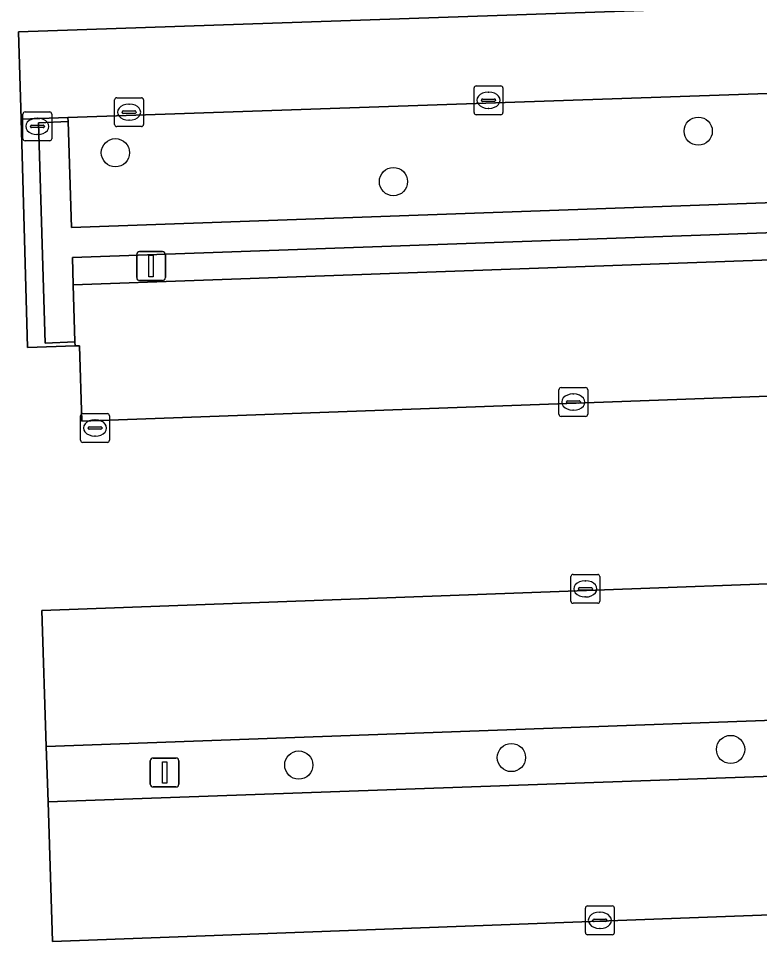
# Model space of a CAD drawing. Extents: x 160554 to 161248, y 385329 to 386506.
# Drawn here: x 160798.32 to 160823.99, y 386193.7 to 386225.67 of the extents above; entities that cross this region are included whole.
import ezdxf

# ---------------------------------------------------------------- set-up
doc = ezdxf.new("R2010")
doc.units = 0
for name, color, linetype in [('IMGEO_Boom', 7, 'Continuous'), ('IMGEO_Groenvoorziening', 7, 'Continuous'), ('IMGEO_Kolk', 7, 'Continuous'), ('IMGEO_Lichtmast', 7, 'Continuous'), ('IMGEO_Muur', 7, 'Continuous'), ('IMGEO_Parkeervlak_open', 7, 'Continuous'), ('IMGEO_Rijbaan_lokaal_open', 7, 'Continuous'), ('IMGEO_Terreindeel_halfverhard', 7, 'Continuous'), ('IMGEO_Voetpad_open', 7, 'Continuous')]:
    doc.layers.add(name, color=color, linetype=linetype)

msp = doc.modelspace()

# ---------------------------------------------------------------- linework, layer by layer
at = {"layer": 'IMGEO_Boom'}
for centre in [(160821.867, 386221.77), (160801.683, 386221.023), (160811.313, 386220.022), (160822.989, 386200.351), (160808.034, 386199.811), (160815.398, 386200.071)]:
    msp.add_circle(centre, 0.489, dxfattribs=at)
at = {"layer": 'IMGEO_Groenvoorziening'}
msp.add_lwpolyline([(160845.467, 386223.638), (160846.5, 386223.693), (160846.495, 386223.835), (160800.038, 386222.239), (160800.042, 386222.106), (160800.166, 386218.435), (160845.618, 386220.053)], close=True, dxfattribs=at)
at = {"layer": 'IMGEO_Kolk'}
for p, q in [((160814.177, 386223.34), (160815.029, 386223.34)), ((160814.102, 386222.414), (160814.102, 386223.266)), ((160814.59, 386223.12), (160814.615, 386223.12)), ((160815.103, 386223.266), (160815.103, 386222.414)), ((160801.655, 386222.002), (160801.655, 386222.854)), ((160801.73, 386222.928), (160802.582, 386222.928)), ((160802.143, 386222.708), (160802.168, 386222.708)), ((160802.656, 386222.854), (160802.656, 386222.002)), ((160814.361, 386222.834), (160814.361, 386222.846)), ((160814.799, 386222.797), (160814.401, 386222.797)), ((160814.404, 386222.883), (160814.802, 386222.883)), ((160814.845, 386222.846), (160814.845, 386222.834)), ((160798.478, 386221.51), (160798.478, 386222.362)), ((160798.553, 386222.436), (160799.405, 386222.436)), ((160799.479, 386222.362), (160799.479, 386221.51)), ((160801.914, 386222.422), (160801.914, 386222.434)), ((160802.352, 386222.385), (160801.954, 386222.385)), ((160801.957, 386222.471), (160802.355, 386222.471)), ((160802.398, 386222.434), (160802.398, 386222.422)), ((160815.029, 386222.34), (160814.177, 386222.34)), ((160814.613, 386222.56), (160814.588, 386222.56)), ((160798.966, 386222.216), (160798.991, 386222.216)), ((160802.166, 386222.148), (160802.141, 386222.148)), ((160798.737, 386221.93), (160798.737, 386221.942)), ((160799.175, 386221.893), (160798.777, 386221.893)), ((160798.78, 386221.979), (160799.178, 386221.979)), ((160799.221, 386221.942), (160799.221, 386221.93)), ((160802.582, 386221.928), (160801.73, 386221.928)), ((160799.405, 386221.436), (160798.553, 386221.436)), ((160798.989, 386221.656), (160798.964, 386221.656)), ((160817.042, 386211.961), (160817.042, 386212.813)), ((160817.117, 386212.887), (160817.969, 386212.887)), ((160818.043, 386212.813), (160818.043, 386211.961)), ((160817.344, 386212.43), (160817.742, 386212.43)), ((160817.53, 386212.667), (160817.555, 386212.667)), ((160817.301, 386212.381), (160817.301, 386212.393)), ((160817.739, 386212.344), (160817.341, 386212.344)), ((160817.553, 386212.107), (160817.528, 386212.107)), ((160817.785, 386212.393), (160817.785, 386212.381)), ((160800.476, 386211.061), (160800.476, 386211.913)), ((160800.551, 386211.987), (160801.403, 386211.987)), ((160801.477, 386211.913), (160801.477, 386211.061)), ((160817.969, 386211.887), (160817.117, 386211.887)), ((160800.735, 386211.481), (160800.735, 386211.493)), ((160800.778, 386211.53), (160801.176, 386211.53)), ((160800.964, 386211.767), (160800.989, 386211.767)), ((160801.219, 386211.493), (160801.219, 386211.481)), ((160801.173, 386211.444), (160800.775, 386211.444)), ((160800.987, 386211.207), (160800.962, 386211.207)), ((160801.403, 386210.987), (160800.551, 386210.987)), ((160817.458, 386205.488), (160817.458, 386206.34)), ((160817.533, 386206.414), (160818.385, 386206.414)), ((160818.459, 386206.34), (160818.459, 386205.488)), ((160817.946, 386206.194), (160817.971, 386206.194)), ((160817.717, 386205.908), (160817.717, 386205.92)), ((160818.155, 386205.871), (160817.757, 386205.871)), ((160817.76, 386205.957), (160818.158, 386205.957)), ((160818.201, 386205.92), (160818.201, 386205.908)), ((160818.385, 386205.414), (160817.533, 386205.414)), ((160817.969, 386205.634), (160817.944, 386205.634)), ((160817.961, 386194.006), (160817.961, 386194.858)), ((160818.036, 386194.932), (160818.888, 386194.932)), ((160818.962, 386194.858), (160818.962, 386194.006)), ((160818.449, 386194.712), (160818.474, 386194.712)), ((160818.22, 386194.426), (160818.22, 386194.438)), ((160818.658, 386194.389), (160818.26, 386194.389)), ((160818.263, 386194.475), (160818.661, 386194.475)), ((160818.704, 386194.438), (160818.704, 386194.426)), ((160818.888, 386193.932), (160818.036, 386193.932)), ((160818.472, 386194.152), (160818.447, 386194.152))]:
    msp.add_line(p, q, dxfattribs=at)
for points in [[(160814.177, 386223.34), (160815.029, 386223.34)], [(160814.102, 386222.414), (160814.102, 386223.266)], [(160815.103, 386223.266), (160815.103, 386222.414)], [(160801.655, 386222.002), (160801.655, 386222.854)], [(160801.73, 386222.928), (160802.582, 386222.928)], [(160802.656, 386222.854), (160802.656, 386222.002)], [(160798.478, 386221.51), (160798.478, 386222.362)], [(160798.553, 386222.436), (160799.405, 386222.436)], [(160799.479, 386222.362), (160799.479, 386221.51)], [(160815.029, 386222.34), (160814.177, 386222.34)], [(160802.582, 386221.928), (160801.73, 386221.928)], [(160799.405, 386221.436), (160798.553, 386221.436)], [(160817.042, 386211.961), (160817.042, 386212.813)], [(160817.117, 386212.887), (160817.969, 386212.887)], [(160818.043, 386212.813), (160818.043, 386211.961)], [(160800.476, 386211.061), (160800.476, 386211.913)], [(160800.551, 386211.987), (160801.403, 386211.987)], [(160801.477, 386211.913), (160801.477, 386211.061)], [(160817.969, 386211.887), (160817.117, 386211.887)], [(160801.403, 386210.987), (160800.551, 386210.987)], [(160817.458, 386205.488), (160817.458, 386206.34)], [(160817.533, 386206.414), (160818.385, 386206.414)], [(160818.459, 386206.34), (160818.459, 386205.488)], [(160818.385, 386205.414), (160817.533, 386205.414)], [(160817.961, 386194.006), (160817.961, 386194.858)], [(160818.036, 386194.932), (160818.888, 386194.932)], [(160818.962, 386194.858), (160818.962, 386194.006)], [(160818.888, 386193.932), (160818.036, 386193.932)]]:
    msp.add_lwpolyline(points, dxfattribs=at)
for centre, radius, start, end in [((160814.179, 386223.264), 0.0765, 91.552, 178.448), ((160814.179, 386223.264), 0.0765, 91.552, 178.448), ((160815.027, 386223.264), 0.0765, 1.552, 88.448), ((160815.027, 386223.264), 0.0765, 1.552, 88.448), ((160801.732, 386222.852), 0.0765, 91.552, 178.448), ((160801.732, 386222.852), 0.0765, 91.552, 178.448), ((160802.58, 386222.852), 0.0765, 1.552, 88.448), ((160802.58, 386222.852), 0.0765, 1.552, 88.448), ((160814.401, 386222.843), 0.0403, 85.8775, 175.7526), ((160814.398, 386222.833), 0.0366, 178.938, 274.7102), ((160814.802, 386222.84), 0.043, 264.8664, 352.4533), ((160814.806, 386222.845), 0.0386, 1.7309, 96.639), ((160798.555, 386222.36), 0.0765, 91.552, 178.448), ((160798.555, 386222.36), 0.0765, 91.552, 178.448), ((160799.403, 386222.36), 0.0765, 1.552, 88.448), ((160799.403, 386222.36), 0.0765, 1.552, 88.448), ((160801.954, 386222.431), 0.0403, 85.8775, 175.7526), ((160801.951, 386222.421), 0.0366, 178.938, 274.7102), ((160802.355, 386222.428), 0.043, 264.8664, 352.4533), ((160802.359, 386222.433), 0.0386, 1.7309, 96.639), ((160814.179, 386222.416), 0.0765, 181.552, 268.448), ((160814.179, 386222.416), 0.0765, 181.552, 268.448), ((160815.027, 386222.416), 0.0765, 271.552, 358.448), ((160815.027, 386222.416), 0.0765, 271.552, 358.448), ((160798.777, 386221.939), 0.0403, 85.8775, 175.7526), ((160798.774, 386221.929), 0.0366, 178.938, 274.7102), ((160799.178, 386221.936), 0.043, 264.8664, 352.4533), ((160799.182, 386221.941), 0.0386, 1.7309, 96.639), ((160801.732, 386222.004), 0.0765, 181.552, 268.448), ((160801.732, 386222.004), 0.0765, 181.552, 268.448), ((160802.58, 386222.004), 0.0765, 271.552, 358.448), ((160802.58, 386222.004), 0.0765, 271.552, 358.448), ((160798.555, 386221.512), 0.0765, 181.552, 268.448), ((160798.555, 386221.512), 0.0765, 181.552, 268.448), ((160799.403, 386221.512), 0.0765, 271.552, 358.448), ((160799.403, 386221.512), 0.0765, 271.552, 358.448), ((160817.119, 386212.811), 0.0765, 91.552, 178.448), ((160817.119, 386212.811), 0.0765, 91.552, 178.448), ((160817.967, 386212.811), 0.0765, 1.552, 88.448), ((160817.967, 386212.811), 0.0765, 1.552, 88.448), ((160817.341, 386212.39), 0.0403, 85.8775, 175.7526), ((160817.746, 386212.392), 0.0386, 1.7309, 96.639), ((160817.338, 386212.38), 0.0366, 178.938, 274.7102), ((160817.742, 386212.387), 0.043, 264.8664, 352.4533), ((160800.553, 386211.911), 0.0765, 91.552, 178.448), ((160800.553, 386211.911), 0.0765, 91.552, 178.448), ((160801.401, 386211.911), 0.0765, 1.552, 88.448), ((160801.401, 386211.911), 0.0765, 1.552, 88.448), ((160817.119, 386211.963), 0.0765, 181.552, 268.448), ((160817.119, 386211.963), 0.0765, 181.552, 268.448), ((160817.967, 386211.963), 0.0765, 271.552, 358.448), ((160817.967, 386211.963), 0.0765, 271.552, 358.448), ((160800.775, 386211.49), 0.0403, 85.8775, 175.7526), ((160800.772, 386211.48), 0.0366, 178.938, 274.7102), ((160801.176, 386211.487), 0.043, 264.8664, 352.4533), ((160801.18, 386211.492), 0.0386, 1.7309, 96.639), ((160800.553, 386211.063), 0.0765, 181.552, 268.448), ((160800.553, 386211.063), 0.0765, 181.552, 268.448), ((160801.401, 386211.063), 0.0765, 271.552, 358.448), ((160801.401, 386211.063), 0.0765, 271.552, 358.448), ((160817.535, 386206.338), 0.0765, 91.552, 178.448), ((160817.535, 386206.338), 0.0765, 91.552, 178.448), ((160818.383, 386206.338), 0.0765, 1.552, 88.448), ((160818.383, 386206.338), 0.0765, 1.552, 88.448), ((160817.757, 386205.917), 0.0403, 85.8775, 175.7526), ((160817.754, 386205.907), 0.0366, 178.938, 274.7102), ((160818.158, 386205.914), 0.043, 264.8664, 352.4533), ((160818.162, 386205.919), 0.0386, 1.7309, 96.639), ((160817.535, 386205.49), 0.0765, 181.552, 268.448), ((160817.535, 386205.49), 0.0765, 181.552, 268.448), ((160818.383, 386205.49), 0.0765, 271.552, 358.448), ((160818.383, 386205.49), 0.0765, 271.552, 358.448), ((160818.038, 386194.856), 0.0765, 91.552, 178.448), ((160818.038, 386194.856), 0.0765, 91.552, 178.448), ((160818.886, 386194.856), 0.0765, 1.552, 88.448), ((160818.886, 386194.856), 0.0765, 1.552, 88.448), ((160818.26, 386194.435), 0.0403, 85.8775, 175.7526), ((160818.257, 386194.425), 0.0366, 178.938, 274.7102), ((160818.661, 386194.432), 0.043, 264.8664, 352.4533), ((160818.665, 386194.437), 0.0386, 1.7309, 96.639), ((160818.038, 386194.008), 0.0765, 181.552, 268.448), ((160818.038, 386194.008), 0.0765, 181.552, 268.448), ((160818.886, 386194.008), 0.0765, 271.552, 358.448), ((160818.886, 386194.008), 0.0765, 271.552, 358.448)]:
    msp.add_arc(centre, radius, start, end, dxfattribs=at)
for centre, major_axis, ratio, start_param, end_param in [((160814.589, 386222.84), (-0.387, 0.002), 0.722429, 4.712389, 7.853982), ((160814.614, 386222.84), (-0.39, 0.002), 0.717154, 1.570796, 4.712389), ((160802.142, 386222.428), (-0.387, 0.002), 0.722429, 4.712389, 7.853982), ((160802.167, 386222.428), (-0.39, 0.002), 0.717154, 1.570796, 4.712389), ((160798.965, 386221.936), (-0.387, 0.002), 0.722429, 4.712389, 7.853982), ((160798.99, 386221.936), (-0.39, 0.002), 0.717154, 1.570796, 4.712389), ((160817.529, 386212.387), (-0.387, 0.002), 0.722429, 4.712389, 7.853982), ((160817.554, 386212.387), (-0.39, 0.002), 0.717154, 1.570796, 4.712389), ((160800.963, 386211.487), (-0.387, 0.002), 0.722429, 4.712389, 7.853982), ((160800.988, 386211.487), (-0.39, 0.002), 0.717154, 1.570796, 4.712389), ((160817.945, 386205.914), (-0.387, 0.002), 0.722429, 4.712389, 7.853982), ((160817.97, 386205.914), (-0.39, 0.002), 0.717154, 1.570796, 4.712389), ((160818.448, 386194.432), (-0.387, 0.002), 0.722429, 4.712389, 7.853982), ((160818.473, 386194.432), (-0.39, 0.002), 0.717154, 1.570796, 4.712389)]:
    msp.add_ellipse(centre, major_axis=major_axis, ratio=ratio, start_param=start_param, end_param=end_param, dxfattribs=at)
at = {"layer": 'IMGEO_Lichtmast'}
for p, q in [((160802.521, 386217.596), (160803.311, 386217.596)), ((160803.311, 386217.596), (160802.521, 386217.596)), ((160802.421, 386216.696), (160802.421, 386217.496)), ((160802.421, 386217.496), (160802.421, 386216.696)), ((160803.411, 386217.496), (160803.411, 386216.696)), ((160803.411, 386216.696), (160803.411, 386217.496)), ((160803.311, 386216.596), (160802.521, 386216.596)), ((160802.521, 386216.596), (160803.311, 386216.596)), ((160802.89, 386199.153), (160802.89, 386199.953)), ((160802.89, 386199.953), (160802.89, 386199.153)), ((160802.99, 386200.053), (160803.78, 386200.053)), ((160803.78, 386200.053), (160802.99, 386200.053)), ((160803.88, 386199.953), (160803.88, 386199.153)), ((160803.88, 386199.153), (160803.88, 386199.953)), ((160803.78, 386199.053), (160802.99, 386199.053)), ((160802.99, 386199.053), (160803.78, 386199.053))]:
    msp.add_line(p, q, dxfattribs=at)
for points in [[(160802.841, 386217.471), (160802.991, 386217.471), (160802.991, 386216.721), (160802.841, 386216.721), (160802.841, 386217.471)], [(160803.31, 386199.928), (160803.46, 386199.928), (160803.46, 386199.178), (160803.31, 386199.178), (160803.31, 386199.928)]]:
    msp.add_lwpolyline(points, dxfattribs=at)
for centre, start, end in [((160802.521, 386217.496), 90, 180), ((160802.521, 386217.496), 90, 180), ((160803.311, 386217.496), 0, 90), ((160803.311, 386217.496), 360, 90), ((160802.521, 386216.696), 180, 270), ((160802.521, 386216.696), 180, 270), ((160803.311, 386216.696), 270, 0), ((160803.311, 386216.696), 270, 0), ((160802.99, 386199.953), 90, 180), ((160802.99, 386199.953), 90, 180), ((160803.78, 386199.953), 0, 90), ((160803.78, 386199.953), 360, 90), ((160802.99, 386199.153), 180, 270), ((160802.99, 386199.153), 180, 270), ((160803.78, 386199.153), 270, 0), ((160803.78, 386199.153), 270, 0)]:
    msp.add_arc(centre, 0.1, start, end, dxfattribs=at)
at = {"layer": 'IMGEO_Muur'}
msp.add_lwpolyline([(160845.637, 386219.014), (160845.673, 386218.07), (160845.835, 386213.757), (160846.876, 386213.804), (160846.5, 386223.693), (160845.467, 386223.638), (160845.618, 386220.053), (160800.166, 386218.435), (160800.042, 386222.106), (160799.017, 386222.06), (160799.254, 386214.425), (160800.28, 386214.47), (160800.219, 386216.446), (160800.19, 386217.388)], close=True, dxfattribs=at)
at = {"layer": 'IMGEO_Parkeervlak_open'}
for points in [[(160845.673, 386218.07), (160800.219, 386216.446), (160800.28, 386214.47), (160800.284, 386214.332), (160800.435, 386214.337), (160800.52, 386211.721), (160845.85, 386213.372), (160845.837, 386213.699), (160845.835, 386213.757)], [(160799.286, 386200.457), (160845.221, 386202.111), (160845.024, 386206.854), (160799.132, 386205.167)], [(160845.302, 386200.163), (160799.349, 386198.539), (160799.507, 386193.697), (160845.5, 386195.407)]]:
    msp.add_lwpolyline(points, close=True, dxfattribs=at)
at = {"layer": 'IMGEO_Rijbaan_lokaal_open'}
msp.add_lwpolyline([(160849.865, 386213.91), (160848.841, 386213.867), (160846.876, 386213.804), (160845.835, 386213.757), (160845.837, 386213.699), (160845.85, 386213.372), (160800.52, 386211.721), (160800.435, 386214.337), (160800.284, 386214.332), (160798.632, 386214.275), (160798.412, 386222.183), (160798.324, 386225.21), (160841.631, 386226.697), (160931.697, 386229.873)], dxfattribs=at)
msp.add_lwpolyline([(160845.024, 386206.854), (160845.221, 386202.111), (160845.302, 386200.163), (160845.5, 386195.407), (160799.507, 386193.697), (160799.349, 386198.539), (160799.286, 386200.457), (160799.132, 386205.167)], close=True, dxfattribs=at)
at = {"layer": 'IMGEO_Terreindeel_halfverhard'}
for points in [[(160845.673, 386218.07), (160845.637, 386219.014), (160800.19, 386217.388), (160800.219, 386216.446)], [(160845.302, 386200.163), (160845.221, 386202.111), (160799.286, 386200.457), (160799.349, 386198.539)]]:
    msp.add_lwpolyline(points, close=True, dxfattribs=at)
at = {"layer": 'IMGEO_Voetpad_open'}
msp.add_lwpolyline([(160931.697, 386229.873), (160841.631, 386226.697), (160798.324, 386225.21), (160798.412, 386222.183), (160800.038, 386222.239), (160846.495, 386223.835), (160848.491, 386223.912), (160872.085, 386224.763)], dxfattribs=at)
msp.add_lwpolyline([(160799.017, 386222.06), (160800.042, 386222.106), (160800.038, 386222.239), (160798.412, 386222.183), (160798.632, 386214.275), (160800.284, 386214.332), (160800.28, 386214.47), (160799.254, 386214.425)], close=True, dxfattribs=at)

doc.saveas('drawing.dxf')
